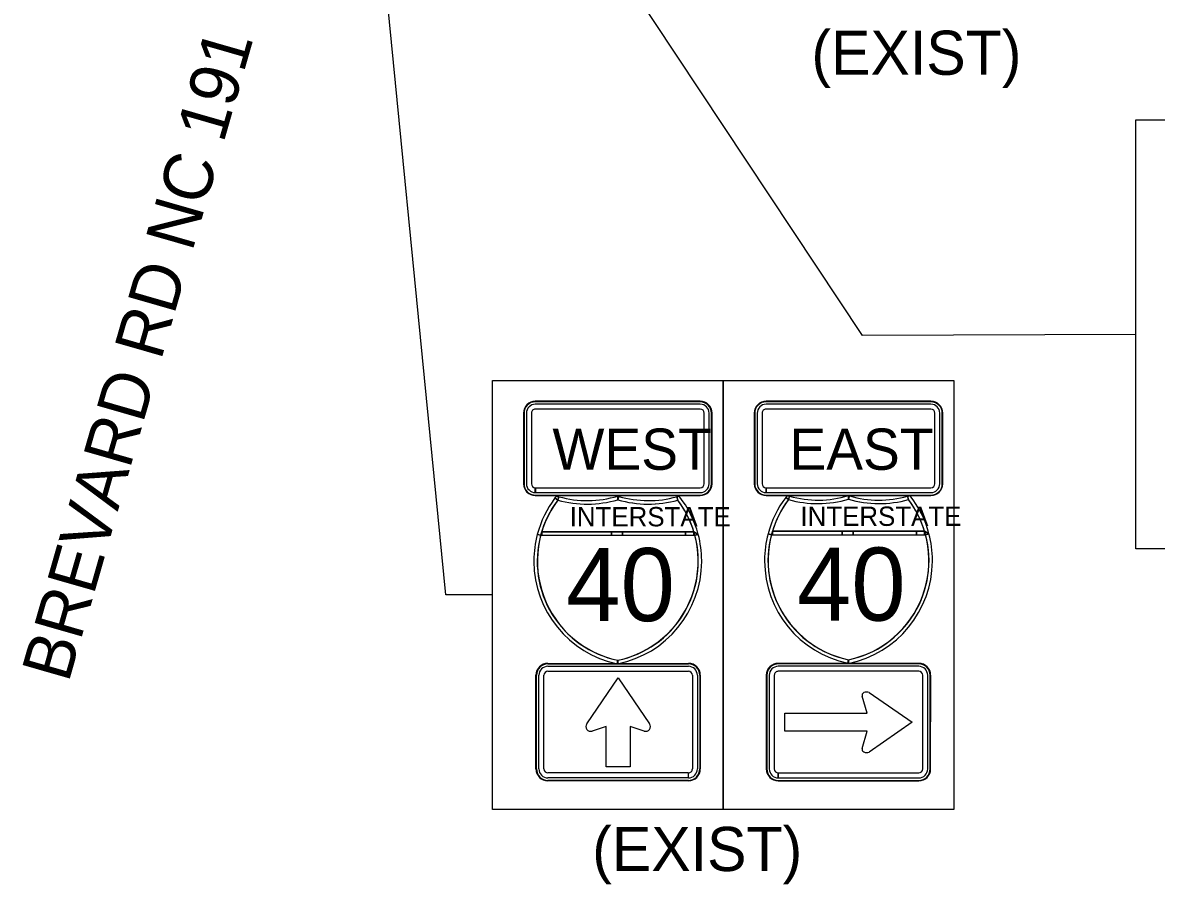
# Model space of a CAD drawing. Extents: x 886234 to 968767, y 455416 to 684046.
# Drawn here: x 914695 to 917582, y 510237 to 512432 of the extents above; entities that cross this region are included whole.
import ezdxf

# ---------------------------------------------------------------- set-up
doc = ezdxf.new("R2010")
doc.units = 0
for name, color, linetype in [('TC DEV SIGN BLACK 239', 7, 'Continuous'), ('TC DEV SIGN BLACK ZERO', 7, 'Continuous'), ('TC DEV SIGN WHITE', 7, 'Continuous'), ('TC LABEL TEXT', 7, 'Continuous')]:
    doc.layers.add(name, color=color, linetype=linetype)

msp = doc.modelspace()

# ---------------------------------------------------------------- linework, layer by layer
at = {"layer": 'TC DEV SIGN BLACK 239'}
for p, q in [((915978.2, 511437.9), (915978.2, 511257.9)), ((915990.7, 511437.9), (915990.7, 511257.9)), ((916420.8, 511460.4), (916000.7, 511460.4)), ((916420.8, 511447.9), (916000.7, 511447.9)), ((916430.8, 511257.9), (916430.8, 511437.9)), ((916443.3, 511257.9), (916443.3, 511437.9)), ((916565.9, 511437.9), (916565.9, 511257.9)), ((916578.4, 511437.9), (916578.4, 511257.9)), ((917008.5, 511460.4), (916588.4, 511460.4)), ((917008.5, 511447.9), (916588.4, 511447.9)), ((917018.5, 511257.9), (917018.5, 511437.9)), ((917031, 511257.9), (917031, 511437.9)), ((916000.7, 511235.4), (916000.7, 511247.9)), ((916000.8, 511247.9), (916420.8, 511247.9)), ((916000.8, 511247.9), (916000.8, 511235.4)), ((916000.8, 511235.4), (916420.8, 511235.4)), ((916588.4, 511235.4), (916588.4, 511247.9)), ((916588.5, 511247.9), (917008.5, 511247.9)), ((916588.5, 511247.9), (916588.5, 511235.4)), ((916588.5, 511235.4), (917008.5, 511235.4)), ((916010, 510531.4), (916010, 510770)), ((916022.6, 510531.4), (916022.6, 510770)), ((916032.8, 510792.8), (916390.6, 510792.8)), ((916032.8, 510780.1), (916390.6, 510780.1)), ((916400.7, 510770), (916400.7, 510531.4)), ((916413.4, 510770), (916413.4, 510531.4)), ((916596.7, 510770), (916596.7, 510531.4)), ((916609.4, 510770), (916609.4, 510531.4)), ((916977.3, 510792.8), (916619.5, 510792.8)), ((916977.3, 510780.1), (916619.5, 510780.1)), ((916987.5, 510531.4), (916987.5, 510770)), ((917000.1, 510531.4), (917000.1, 510770)), ((916845.9, 510673.5), (916833.5, 510716.7)), ((916850.7, 510725.9), (916960.7, 510650.2)), ((916636, 510627.6), (916636, 510673.5)), ((916636, 510673.5), (916845.9, 510673.5)), ((916845.9, 510627.6), (916636, 510627.6)), ((916833.5, 510583.7), (916845.9, 510627.6)), ((916960.7, 510650.2), (916850.7, 510574.4)), ((916390.4, 510521.3), (916032.8, 510521.3)), ((916390.4, 510521.3), (916390.4, 510508.6)), ((916390.6, 510508.6), (916390.6, 510521.3)), ((916619.5, 510508.6), (916619.5, 510521.3)), ((916619.7, 510521.3), (916977.3, 510521.3)), ((916619.7, 510521.3), (916619.7, 510508.6)), ((916390.4, 510508.6), (916032.8, 510508.6)), ((916619.7, 510508.6), (916977.3, 510508.6))]:
    msp.add_line(p, q, dxfattribs=at)
for points in [[(916131.6, 510646.4), (916211.7, 510763.1), (916291.7, 510646.4)], [(916131.6, 510646.4), (916211.7, 510763.1), (916291.7, 510646.4)], [(916131.6, 510646.4), (916211.7, 510763.1), (916291.7, 510646.4)], [(916181.3, 510537), (916181.3, 510639.3), (916145.3, 510627.9)], [(916181.3, 510537), (916181.3, 510639.3), (916145.3, 510627.9)], [(916181.3, 510537), (916181.3, 510639.3), (916145.3, 510627.9)], [(916278, 510627.9), (916242.1, 510639.3), (916242.1, 510537), (916181.3, 510537)], [(916278, 510627.9), (916242.1, 510639.3), (916242.1, 510537), (916181.3, 510537)], [(916278, 510627.9), (916242.1, 510639.3), (916242.1, 510537), (916181.3, 510537)]]:
    msp.add_lwpolyline(points, dxfattribs=at)
for centre, start, end in [((916141.7, 510639.5), 145.5508, 287.601), ((916141.7, 510639.5), 145.5508, 287.601), ((916141.7, 510639.5), 145.5508, 287.601), ((916281.7, 510639.5), 252.399, 34.4492), ((916281.7, 510639.5), 252.399, 34.4492), ((916281.7, 510639.5), 252.399, 34.4492)]:
    msp.add_arc(centre, 12.2, start, end, dxfattribs=at)
for centre, major_axis, ratio, start_param, end_param in [((916000.7, 511437.9), (22.5, 0), 0.999865, 1.570796, 3.141593), ((916000.7, 511437.9), (10, 0), 0.999865, 1.570796, 3.141593), ((916420.8, 511437.9), (22.5, 0), 0.999865, 0, 1.570796), ((916420.8, 511437.9), (10, 0), 0.999865, 0, 1.570796), ((916588.4, 511437.9), (22.5, 0), 0.999865, 1.570796, 3.141593), ((916588.4, 511437.9), (10, 0), 0.999865, 1.570796, 3.141593), ((917008.5, 511437.9), (22.5, 0), 0.999865, 0, 1.570796), ((917008.5, 511437.9), (10, 0), 0.999865, 0, 1.570796), ((916000.7, 511257.9), (22.5, 0), 0.999865, 3.141593, 4.712389), ((916000.7, 511257.9), (10, 0), 0.999865, 3.141593, 4.712389), ((916420.8, 511257.9), (22.5, 0), 0.999865, 4.712389, 6.283185), ((916420.8, 511257.9), (10, 0), 0.999865, 4.712389, 6.283185), ((916588.4, 511257.9), (22.5, 0), 0.999865, 3.141593, 4.712389), ((916588.4, 511257.9), (10, 0), 0.999865, 3.141593, 4.712389), ((917008.5, 511257.9), (22.5, 0), 0.999865, 4.712389, 6.283185), ((917008.5, 511257.9), (10, 0), 0.999865, 4.712389, 6.283185), ((916032.8, 510770), (-22.8, 0), 0.999865, 4.712389, 6.283185), ((916032.8, 510770), (-10.1, 0), 0.999865, 4.712389, 6.283185), ((916390.6, 510770), (-22.8, 0), 0.999865, 3.141593, 4.712389), ((916390.6, 510770), (-10.1, 0), 0.999865, 3.141593, 4.712389), ((916619.5, 510770), (22.8, 0), 0.999865, 1.570796, 3.141593), ((916619.5, 510770), (10.1, 0), 0.999865, 1.570796, 3.141593), ((916977.3, 510770), (22.8, 0), 0.999865, 0, 1.570796), ((916977.3, 510770), (10.1, 0), 0.999865, 0, 1.570796), ((916844.3, 510719.2), (11.3, 0), 0.720018, 0.96961, 3.452569), ((916844.3, 510581.2), (11.3, 0), 0.720018, 2.830617, 5.313577), ((916032.8, 510531.4), (-22.8, 0), 0.999865, 0, 1.570796), ((916032.8, 510531.4), (-10.1, 0), 0.999865, 0, 1.570796), ((916390.6, 510531.4), (-22.8, 0), 0.999865, 1.570796, 3.141593), ((916390.6, 510531.4), (-10.1, 0), 0.999865, 1.570796, 3.141593), ((916619.5, 510531.4), (22.8, 0), 0.999865, 3.141593, 4.712389), ((916619.5, 510531.4), (10.1, 0), 0.999865, 3.141593, 4.712389), ((916977.3, 510531.4), (22.8, 0), 0.999865, 4.712389, 6.283185), ((916977.3, 510531.4), (10.1, 0), 0.999865, 4.712389, 6.283185)]:
    msp.add_ellipse(centre, major_axis=major_axis, ratio=ratio, start_param=start_param, end_param=end_param, dxfattribs=at)
at = {"layer": 'TC DEV SIGN BLACK ZERO'}
for p, q in [((916420.8, 511467.9), (916000.7, 511467.9)), ((916000.7, 511466.6), (916000.7, 511466.6)), ((916420.8, 511466.6), (916000.7, 511466.6)), ((916420.8, 511466.6), (916420.8, 511466.6)), ((917008.5, 511467.9), (916588.4, 511467.9)), ((916588.4, 511466.6), (916588.4, 511466.6)), ((917008.5, 511466.6), (916588.4, 511466.6)), ((917008.5, 511466.6), (917008.5, 511466.6)), ((915970.7, 511437.9), (915970.7, 511257.9)), ((915971.9, 511437.9), (915971.9, 511257.9)), ((915971.9, 511437.9), (915971.9, 511437.9)), ((916449.5, 511437.9), (916449.5, 511437.9)), ((916449.5, 511257.9), (916449.5, 511437.9)), ((916450.8, 511257.9), (916450.8, 511437.9)), ((916558.4, 511437.9), (916558.4, 511257.9)), ((916559.6, 511437.9), (916559.6, 511257.9)), ((916559.6, 511437.9), (916559.6, 511437.9)), ((917037.2, 511437.9), (917037.2, 511437.9)), ((917037.2, 511257.9), (917037.2, 511437.9)), ((917038.5, 511257.9), (917038.5, 511437.9)), ((915971.9, 511257.9), (915971.9, 511257.9)), ((916449.5, 511257.9), (916449.5, 511257.9)), ((916559.6, 511257.9), (916559.6, 511257.9)), ((917037.2, 511257.9), (917037.2, 511257.9)), ((916000.7, 511227.9), (916000.7, 511229.1)), ((916000.7, 511229.1), (916000.7, 511229.1)), ((916000.7, 511229.1), (916420.8, 511229.1)), ((916000.7, 511229.1), (916000.7, 511227.9)), ((916000.7, 511227.9), (916420.8, 511227.9)), ((916057.9, 511216.4), (916060.3, 511224.9)), ((916211, 511217.3), (916210.7, 511226.6)), ((916211, 511218), (916210.7, 511226.6)), ((916361.2, 511224.9), (916363.6, 511216.4)), ((916420.8, 511229.1), (916420.8, 511229.1)), ((916588.4, 511227.9), (916588.4, 511229.1)), ((916588.4, 511229.1), (916588.4, 511229.1)), ((916588.4, 511229.1), (917008.5, 511229.1)), ((916588.4, 511229.1), (916588.4, 511227.9)), ((916588.4, 511227.9), (917008.5, 511227.9)), ((916645.6, 511217.6), (916648, 511226.2)), ((916798.7, 511218.6), (916798.4, 511227.9)), ((916798.7, 511219.3), (916798.4, 511227.9)), ((916948.9, 511226.2), (916951.3, 511217.6)), ((917008.5, 511229.1), (917008.5, 511229.1)), ((916014.4, 511126.6), (916407.1, 511126.6)), ((916014.4, 511126.6), (916016.9, 511126.6)), ((916016.9, 511135.5), (916404.6, 511135.5)), ((916194.4, 511135.5), (916016.9, 511135.5)), ((916016.9, 511126.6), (916194.4, 511126.6)), ((916222.6, 511135.5), (916194.4, 511135.5)), ((916194.4, 511126.6), (916222.6, 511126.6)), ((916383.6, 511135.5), (916222.6, 511135.5)), ((916222.6, 511126.6), (916383.6, 511126.6)), ((916404.6, 511135.5), (916383.6, 511135.5)), ((916383.6, 511126.6), (916404.6, 511126.6)), ((916415.7, 511128.8), (916404.6, 511135.5)), ((916406.9, 511127.2), (916404.6, 511126.6)), ((916404.6, 511126.6), (916407.1, 511126.6)), ((916602.1, 511127.8), (916994.8, 511127.8)), ((916602.1, 511127.8), (916604.6, 511127.8)), ((916604.6, 511136.7), (916992.3, 511136.7)), ((916782.1, 511136.7), (916604.6, 511136.7)), ((916604.6, 511127.8), (916782.1, 511127.8)), ((916810.3, 511136.7), (916782.1, 511136.7)), ((916782.1, 511127.8), (916810.3, 511127.8)), ((916971.3, 511136.7), (916810.3, 511136.7)), ((916810.3, 511127.8), (916971.3, 511127.8)), ((916992.3, 511136.7), (916971.3, 511136.7)), ((916971.3, 511127.8), (916992.3, 511127.8)), ((917003.4, 511130.1), (916992.3, 511136.7)), ((916994.6, 511128.4), (916992.3, 511127.8)), ((916992.3, 511127.8), (916994.8, 511127.8)), ((915997, 511062.2), (915997, 511059.6)), ((916424.5, 511059.5), (916424.5, 511062.3)), ((916584.7, 511063.5), (916584.7, 511060.9)), ((917012.2, 511060.8), (917012.2, 511063.6)), ((916032.8, 510800.4), (916390.6, 510800.4)), ((916032.8, 510799.1), (916390.6, 510799.1)), ((916032.8, 510799.1), (916032.8, 510799.1)), ((916210.7, 510799.1), (916210.7, 510808.2)), ((916390.6, 510799.1), (916390.6, 510799.1)), ((916977.3, 510800.4), (916619.5, 510800.4)), ((916619.5, 510799.1), (916619.5, 510799.1)), ((916977.3, 510799.1), (916619.5, 510799.1)), ((916798.4, 510800.4), (916798.4, 510809.5)), ((916977.3, 510799.1), (916977.3, 510799.1)), ((916002.4, 510531.4), (916002.4, 510770)), ((916003.6, 510770), (916003.6, 510770)), ((916003.6, 510531.4), (916003.6, 510770)), ((916419.7, 510770), (916419.7, 510531.4)), ((916419.7, 510770), (916419.7, 510770)), ((916421, 510770), (916421, 510531.4)), ((916589.1, 510770), (916589.1, 510531.4)), ((916590.4, 510770), (916590.4, 510531.4)), ((916590.4, 510770), (916590.4, 510770)), ((917006.5, 510770), (917006.5, 510770)), ((917006.5, 510531.4), (917006.5, 510770)), ((917007.7, 510531.4), (917007.8, 510770)), ((916003.6, 510531.4), (916003.6, 510531.4)), ((916419.7, 510531.4), (916419.7, 510531.4)), ((916590.4, 510531.4), (916590.4, 510531.4)), ((917006.5, 510531.4), (917006.5, 510531.4)), ((916032.8, 510502.3), (916032.8, 510502.3)), ((916390.5, 510502.3), (916032.8, 510502.3)), ((916390.5, 510501), (916032.8, 510501)), ((916390.5, 510502.3), (916390.5, 510501)), ((916390.6, 510501), (916390.6, 510502.3)), ((916390.6, 510502.3), (916390.6, 510502.3)), ((916619.5, 510501), (916619.5, 510502.3)), ((916619.5, 510502.3), (916619.5, 510502.3)), ((916619.6, 510502.3), (916977.3, 510502.3)), ((916619.6, 510502.3), (916619.6, 510501)), ((916619.6, 510501), (916977.3, 510501)), ((916977.3, 510502.3), (916977.3, 510502.3))]:
    msp.add_line(p, q, dxfattribs=at)
for points in [[(916050.8, 511221.7), (916057.9, 511216.4)], [(916057.9, 511216.4), (916050.8, 511221.7)], [(916054.6, 511226.6), (916054.6, 511226.6), (916054.6, 511226.6)], [(916060.3, 511224.9), (916057.9, 511216.4)], [(916210.7, 511217.3), (916211, 511218)], [(916211, 511226.6), (916211, 511218), (916213.5, 511225.8)], [(916213.5, 511225.8), (916211, 511217.3)], [(916363.6, 511216.4), (916361.2, 511224.9)], [(916366.9, 511226.6), (916366.9, 511226.6), (916366.9, 511226.6)], [(916638.5, 511223), (916645.6, 511217.6)], [(916645.6, 511217.6), (916638.5, 511223)], [(916642.3, 511227.9), (916642.3, 511227.9), (916642.3, 511227.9)], [(916648, 511226.2), (916645.6, 511217.6)], [(916798.4, 511218.6), (916798.7, 511219.3)], [(916798.7, 511227.8), (916798.7, 511219.3), (916801.2, 511227.1)], [(916801.2, 511227.1), (916798.7, 511218.6)], [(916951.3, 511217.6), (916948.9, 511226.2)], [(916954.6, 511227.9), (916954.6, 511227.9), (916954.6, 511227.9)], [(916005.8, 511128.8), (916014.4, 511126.6)], [(916014.4, 511126.5), (916005.8, 511128.8)], [(916016.9, 511135.5), (916016.9, 511126.6)], [(916016.9, 511126.6), (916016.9, 511135.5)], [(916194.4, 511126.6), (916194.4, 511135.5)], [(916194.4, 511135.5), (916194.4, 511126.6)], [(916222.6, 511135.5), (916222.6, 511126.6)], [(916222.6, 511126.6), (916222.6, 511135.5)], [(916383.6, 511126.6), (916383.6, 511135.5)], [(916383.6, 511135.5), (916383.6, 511126.6)], [(916404.6, 511135.5), (916415.7, 511128.8)], [(916404.6, 511126.6), (916404.6, 511135.5)], [(916404.6, 511135.5), (916404.6, 511126.6), (916406.9, 511127.2), (916404.6, 511135.5)], [(916407.1, 511126.6), (916406.9, 511127.2)], [(916415.7, 511128.8), (916407.1, 511126.6)], [(916407.1, 511126.6), (916415.7, 511128.8)], [(916593.5, 511130.1), (916602.1, 511127.8)], [(916602.1, 511127.8), (916593.5, 511130.1)], [(916604.6, 511136.7), (916604.6, 511127.8)], [(916604.6, 511127.8), (916604.6, 511136.7)], [(916782.1, 511127.8), (916782.1, 511136.7)], [(916782.1, 511136.7), (916782.1, 511127.8)], [(916810.3, 511136.7), (916810.3, 511127.8)], [(916810.3, 511127.8), (916810.3, 511136.7)], [(916971.3, 511127.8), (916971.3, 511136.7)], [(916971.3, 511136.7), (916971.3, 511127.8)], [(916992.3, 511136.7), (917003.4, 511130.1)], [(916992.3, 511127.8), (916992.3, 511136.7)], [(916992.3, 511136.7), (916992.3, 511127.8), (916994.6, 511128.4), (916992.3, 511136.7)], [(916994.8, 511127.8), (916994.6, 511128.4)], [(917003.4, 511130.1), (916994.8, 511127.8)], [(916994.8, 511127.8), (917003.4, 511130.1)], [(916208.9, 510799.5), (916210.7, 510808.2)], [(916210.7, 510808.2), (916208.9, 510799.5), (916210.7, 510799.1)], [(916210.7, 510808.2), (916210.7, 510799.1)], [(916796.6, 510800.8), (916798.4, 510809.5)], [(916798.4, 510809.5), (916796.6, 510800.8), (916798.4, 510800.4)], [(916798.4, 510809.5), (916798.4, 510800.4)]]:
    msp.add_lwpolyline(points, dxfattribs=at)
for centre, radius, start, end in [((916264.2, 511060.9), 267.2, 142.9968, 165.2769), ((916264.2, 511060.9), 258.3, 142.9968, 258.0595), ((916264.2, 511060.9), 258.3, 142.9968, 165.2769), ((916264.2, 511060.9), 267.2, 141.6709, 142.9968), ((916132.7, 511482.1), 267.2, 253.0099, 254.2907), ((916132.7, 511482.1), 276.1, 254.2907, 286.4259), ((916132.7, 511482.1), 276.1, 254.2907, 286.4259), ((916132.7, 511482.1), 267.2, 254.2907, 286.9893), ((916288.8, 511482.1), 276.1, 253.5741, 285.7093), ((916157.3, 511060.9), 258.3, 281.9405, 37.0032), ((916288.8, 511482.1), 267.2, 253.0588, 253.6206), ((916288.9, 511481.7), 275.7, 253.5731, 285.7093), ((916288.8, 511482.1), 267.2, 253.6206, 285.7093), ((916288.8, 511482.1), 267.2, 285.7093, 286.9901), ((916157.3, 511060.9), 258.3, 16.7759, 37.0032), ((916157.3, 511060.9), 267.2, 14.7231, 38.3291), ((916851.9, 511062.2), 267.2, 142.9968, 165.2769), ((916851.9, 511062.2), 258.3, 142.9968, 258.0595), ((916851.9, 511062.2), 258.3, 142.9968, 165.2769), ((916851.9, 511062.2), 267.2, 141.6709, 142.9968), ((916720.4, 511483.4), 267.2, 253.0099, 254.2907), ((916720.4, 511483.4), 276.1, 254.2907, 286.4259), ((916720.4, 511483.4), 276.1, 254.2907, 286.4259), ((916720.4, 511483.4), 267.2, 254.2907, 286.9893), ((916876.5, 511483.4), 276.1, 253.5741, 285.7093), ((916745, 511062.2), 258.3, 281.9405, 37.0032), ((916876.5, 511483.4), 267.2, 253.0588, 253.6206), ((916876.6, 511483), 275.7, 253.5731, 285.7093), ((916876.5, 511483.4), 267.2, 253.6206, 285.7093), ((916876.5, 511483.4), 267.2, 285.7093, 286.9901), ((916745, 511062.2), 258.3, 16.7759, 37.0032), ((916745, 511062.2), 267.2, 14.7231, 38.3291), ((916264.2, 511060.9), 267.2, 165.2769, 179.7177), ((916262.9, 511060.1), 257.3, 165.0438, 258.3001), ((916264.2, 511060.9), 258.3, 163.2241, 165.2769), ((916158.6, 511060.1), 257.3, 281.7196, 14.964), ((916157.3, 511060.9), 258.3, 14.7231, 16.7759), ((916157.3, 511060.9), 267.2, 0.2997, 14.7231), ((916851.9, 511062.2), 267.2, 165.2769, 179.7177), ((916850.6, 511061.4), 257.3, 165.0438, 258.3001), ((916851.9, 511062.2), 258.3, 163.2241, 165.2769), ((916746.3, 511061.4), 257.3, 281.7196, 14.964), ((916745, 511062.2), 258.3, 14.7231, 16.7759), ((916745, 511062.2), 267.2, 0.2997, 14.7231), ((916264.2, 511060.9), 267.2, 180.2823, 258.0591), ((916157.3, 511060.9), 267.2, 281.537, 359.7003), ((916851.9, 511062.2), 267.2, 180.2823, 258.0591), ((916745, 511062.2), 267.2, 281.537, 359.7003), ((916157.3, 511060.9), 258.3, 281.9405, 281.9604), ((916264.2, 511060.9), 267.2, 258.458, 258.463), ((916157.3, 511060.9), 267.2, 281.5369590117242, 281.53700435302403), ((916745, 511062.2), 258.3, 281.9405, 281.9604), ((916851.9, 511062.2), 267.2, 258.458, 258.463), ((916745, 511062.2), 267.2, 281.5369590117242, 281.53700435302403)]:
    msp.add_arc(centre, radius, start, end, dxfattribs=at)
for centre, major_axis, start_param, end_param in [((916000.7, 511437.9), (30, 0), 1.570796, 3.141593), ((916000.7, 511437.9), (28.8, 0), 1.570796, 3.141593), ((916420.8, 511437.9), (30, 0), 0, 1.570796), ((916420.8, 511437.9), (28.8, 0), 0, 1.570796), ((916588.4, 511437.9), (30, 0), 1.570796, 3.141593), ((916588.4, 511437.9), (28.8, 0), 1.570796, 3.141593), ((917008.5, 511437.9), (30, 0), 0, 1.570796), ((917008.5, 511437.9), (28.8, 0), 0, 1.570796), ((916000.7, 511257.9), (30, 0), 3.141593, 4.712389), ((916000.7, 511257.9), (28.8, 0), 3.141593, 4.712389), ((916420.8, 511257.9), (30, 0), 4.712389, 6.283185), ((916420.8, 511257.9), (28.8, 0), 4.712389, 6.283185), ((916588.4, 511257.9), (30, 0), 3.141593, 4.712389), ((916588.4, 511257.9), (28.8, 0), 3.141593, 4.712389), ((917008.5, 511257.9), (30, 0), 4.712389, 6.283185), ((917008.5, 511257.9), (28.8, 0), 4.712389, 6.283185), ((916032.8, 510770), (-30.4, 0), 4.712389, 6.283185), ((916032.8, 510770), (-29.2, 0), 4.712389, 6.283185), ((916390.6, 510770), (-30.4, 0), 3.141593, 4.712389), ((916390.6, 510770), (-29.2, 0), 3.141593, 4.712389), ((916619.5, 510770), (30.4, 0), 1.570796, 3.141593), ((916619.5, 510770), (29.2, 0), 1.570796, 3.141593), ((916977.3, 510770), (30.4, 0), 0, 1.570796), ((916977.3, 510770), (29.2, 0), 0, 1.570796), ((916032.8, 510531.4), (-30.4, 0), 0, 1.570796), ((916032.8, 510531.4), (-29.2, 0), 0, 1.570796), ((916390.6, 510531.4), (-30.4, 0), 1.570796, 3.141593), ((916390.6, 510531.4), (-29.2, 0), 1.570796, 3.141593), ((916619.5, 510531.4), (30.4, 0), 3.141593, 4.712389), ((916619.5, 510531.4), (29.2, 0), 3.141593, 4.712389), ((916977.3, 510531.4), (30.4, 0), 4.712389, 6.283185), ((916977.3, 510531.4), (29.2, 0), 4.712389, 6.283185)]:
    msp.add_ellipse(centre, major_axis=major_axis, ratio=0.999865, start_param=start_param, end_param=end_param, dxfattribs=at)
at = {"layer": 'TC DEV SIGN WHITE'}
for p, q in [((916420.8, 511467.9), (916000.7, 511467.9)), ((917008.5, 511467.9), (916588.4, 511467.9)), ((915970.7, 511437.9), (915970.7, 511257.9)), ((916450.8, 511257.9), (916450.8, 511437.9)), ((916558.4, 511437.9), (916558.4, 511257.9)), ((917038.5, 511257.9), (917038.5, 511437.9)), ((916000.7, 511227.9), (916420.8, 511227.9)), ((916588.4, 511227.9), (917008.5, 511227.9)), ((916032.8, 510800.4), (916390.6, 510800.4)), ((916977.3, 510800.4), (916619.5, 510800.4)), ((916002.4, 510531.4), (916002.4, 510770)), ((916421, 510770), (916421, 510531.4)), ((916589.1, 510770), (916589.1, 510531.4)), ((917007.7, 510531.4), (917007.8, 510770)), ((916390.6, 510501), (916032.8, 510501)), ((916619.5, 510501), (916977.3, 510501))]:
    msp.add_line(p, q, dxfattribs=at)
for centre, major_axis, start_param, end_param in [((916000.7, 511437.9), (30, 0), 1.570796, 3.141593), ((916420.8, 511437.9), (30, 0), 0, 1.570796), ((916588.4, 511437.9), (30, 0), 1.570796, 3.141593), ((917008.5, 511437.9), (30, 0), 0, 1.570796), ((916000.7, 511257.9), (30, 0), 3.141593, 4.712389), ((916420.8, 511257.9), (30, 0), 4.712389, 6.283185), ((916588.4, 511257.9), (30, 0), 3.141593, 4.712389), ((917008.5, 511257.9), (30, 0), 4.712389, 6.283185), ((916032.8, 510770), (-30.4, 0), 4.712389, 6.283185), ((916390.6, 510770), (-30.4, 0), 3.141593, 4.712389), ((916619.5, 510770), (30.4, 0), 1.570796, 3.141593), ((916977.3, 510770), (30.4, 0), 0, 1.570796), ((916032.8, 510531.4), (-30.4, 0), 0, 1.570796), ((916390.6, 510531.4), (-30.4, 0), 1.570796, 3.141593), ((916619.5, 510531.4), (30.4, 0), 3.141593, 4.712389), ((916977.3, 510531.4), (30.4, 0), 4.712389, 6.283185)]:
    msp.add_ellipse(centre, major_axis=major_axis, ratio=0.999865, start_param=start_param, end_param=end_param, dxfattribs=at)
at = {"layer": 'TC LABEL TEXT'}
for points in [[(917530.2, 511638.4), (916833.8, 511635.4), (915652, 513417.9)], [(915891.4, 510974.7), (915772.9, 510975.3), (915575.4, 512988.4)]]:
    msp.add_lwpolyline(points, dxfattribs=at)
for points in [[(917530.2, 512185), (918117.9, 512185), (918117.9, 511091.8), (917530.2, 511091.8)], [(915891.4, 511521.3), (916479.2, 511521.3), (916479.2, 510428.1), (915891.4, 510428.1)], [(916479.2, 511521.3), (917066.9, 511521.3), (917066.9, 510428.1), (916479.2, 510428.1)]]:
    msp.add_lwpolyline(points, close=True, dxfattribs=at)

# ---------------------------------------------------------------- texts
at = {"layer": 'TC DEV SIGN BLACK 239'}
for s, p in [('WEST', (916044.3, 511293.5)), ('EAST', (916648.1, 511293.5))]:
    msp.add_text(s, height=105, rotation=360, dxfattribs=at).set_placement(p)
at = {"layer": 'TC DEV SIGN BLACK ZERO'}
for s, height, p in [('INTERSTATE', 49.28, (916088.3, 511149.3)), ('INTERSTATE', 49.28, (916676, 511150.5)), ('40', 186.16, (916079.4, 510907.9)), ('40', 186.16, (916667.1, 510909.2))]:
    msp.add_text(s, height=height, rotation=360, dxfattribs=at).set_placement(p)
at = {"layer": 'TC LABEL TEXT'}
for p in [(916704, 512299.6), (916145.7, 510271.3)]:
    msp.add_text('(EXIST)', height=112.5, dxfattribs=at).set_placement(p)
msp.add_text('BREVARD RD NC 191', height=125, rotation=73.9817, dxfattribs=at).set_placement((914811.3, 510748.5))

doc.saveas('drawing.dxf')
